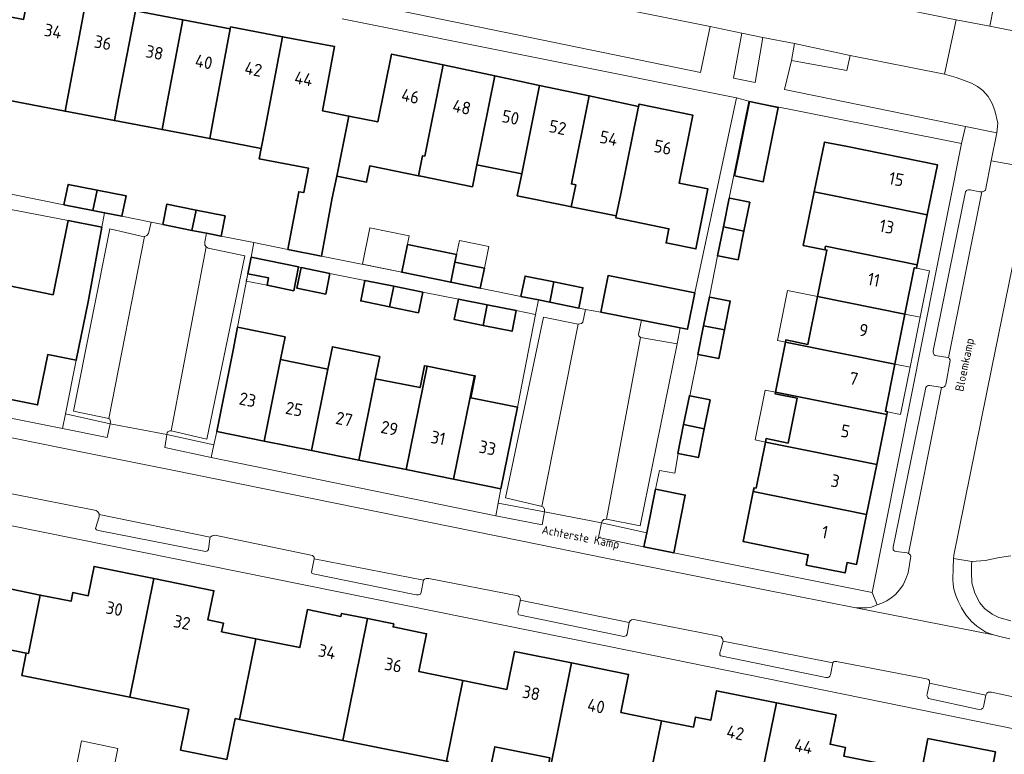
# Model space of a CAD drawing. Header units: metres. Extents: x 149984 to 156489, y 469398 to 478068.
# Tile 657 of 854: x 154509 to 154614, y 471782 to 471860. Entities that reach past the tile are written whole.
import ezdxf
from ezdxf.enums import TextEntityAlignment as Align

# ---------------------------------------------------------------- set-up
doc = ezdxf.new("R2010")
doc.units = ezdxf.units.M
doc.header["$LTSCALE"] = 0.75
for name, color, linetype, lineweight in [('B-WE-GR-BEPLANTING_CULTUUR_HEESTERS-GV', 252, 'Continuous', 18), ('B-WE-OG-BEBOUWING-GV', 6, 'Continuous', 35), ('B-WE-OG-BEBOUWING-T18', 1, 'Continuous', 18), ('B-WE-OG-BEBOUWING_LUIFEL-GV', 6, 'Continuous', 18), ('B-WE-OG-BEBOUWING_OVERBOUWING-GV', 6, 'Continuous', 18), ('B-WE-OG-TERREIN_BEGROEID-GV', 252, 'Continuous', 18), ('B-WE-OG-TERREIN_ERF-GV', 252, 'Continuous', 18), ('B-WE-OG-TOPOGRAFIE-T18', 7, 'Continuous', 18), ('B-WE-VH-HALFVERHARDING_GRASBETONSTEEN-GV', 252, 'Continuous', 18), ('B-WE-VH-OPENVERHARDING_BETONSTRAATSTEEN-GV', 252, 'Continuous', 18), ('B-WE-VH-OPENVERHARDING_STRAATBAKSTEEN-GV', 252, 'Continuous', 18), ('B-WE-VH-OPENVERHARDING_TEGEL-GV', 252, 'Continuous', 18)]:
    doc.layers.add(name, color=color, linetype=linetype, lineweight=lineweight)
doc.styles.add('NLCS-ISO-M500-T18', font='NLCS-ISO.ttf', dxfattribs={"height": 0.9})
doc.styles.add('NLCS-ISO-M750-T18', font='NLCS-ISO.ttf', dxfattribs={"height": 1.35})

msp = doc.modelspace()

# ---------------------------------------------------------------- linework, layer by layer
at = {"layer": 'B-WE-GR-BEPLANTING_CULTUUR_HEESTERS-GV', "flags": 128}
for points in [[(154518.065, 471815.526), (154518.364, 471817.016), (154513.579, 471818.085), (154513.259, 471816.519)], [(154529.483, 471814.765), (154524.452, 471815.851), (154524.208, 471814.469), (154529.181, 471813.385)], [(154564.599, 471806.193), (154564.855, 471807.585), (154559.913, 471808.502), (154559.661, 471807.142)], [(154575.506, 471803.823), (154575.807, 471805.329), (154570.953, 471806.411), (154570.655, 471804.848)]]:
    msp.add_lwpolyline(points, close=True, dxfattribs=at)
at = {"layer": 'B-WE-OG-BEBOUWING-GV', "flags": 128}
for points in [[(154513.548, 471850.491), (154515.781, 471862.24), (154515.822, 471862.457), (154509.731, 471863.614), (154509.104, 471860.318), (154504.673, 471861.16), (154503.362, 471854.259), (154503.952, 471854.147), (154507.744, 471853.426), (154507.408, 471851.658)], [(154519.282, 471851.844), (154521.066, 471861.236), (154515.781, 471862.24), (154513.548, 471850.491), (154518.833, 471849.486)], [(154521.066, 471861.236), (154519.282, 471851.844), (154518.833, 471849.486), (154523.932, 471848.517), (154524.38, 471850.875), (154526.165, 471860.267)], [(154526.165, 471860.267), (154524.38, 471850.875), (154523.932, 471848.517), (154529.031, 471847.548), (154529.479, 471849.906), (154531.215, 471859.307)], [(154534.547, 471846.5), (154534.995, 471848.858), (154536.821, 471858.466), (154531.256, 471859.523), (154531.215, 471859.307), (154529.479, 471849.906), (154529.031, 471847.548)], [(154534.995, 471848.858), (154534.547, 471846.5), (154534.334, 471845.379), (154539.588, 471844.393), (154539.096, 471841.77), (154538.563, 471841.87), (154537.401, 471835.686), (154540.977, 471834.97), (154542.147, 471841.197), (154542.623, 471843.547), (154543.924, 471849.966), (154541.082, 471850.541), (154542.387, 471857.408), (154536.821, 471858.466)], [(154551.809, 471845.726), (154552.044, 471845.678), (154554.022, 471855.439), (154548.485, 471856.613), (154547.011, 471849.341), (154543.924, 471849.966), (154542.623, 471843.547), (154545.809, 471842.901), (154546.158, 471844.626), (154551.372, 471843.57)], [(154552.044, 471845.678), (154551.809, 471845.726), (154551.372, 471843.57), (154551.607, 471843.522), (154557.145, 471842.4), (154557.621, 471844.752), (154559.559, 471854.266), (154554.022, 471855.439)], [(154562.424, 471843.779), (154564.324, 471853.256), (154559.559, 471854.266), (154557.621, 471844.752)], [(154567.737, 471842.702), (154569.628, 471852.132), (154564.324, 471853.256), (154562.424, 471843.779), (154561.947, 471841.426), (154567.265, 471840.349), (154567.72, 471840.257), (154568.196, 471842.609)], [(154569.628, 471852.132), (154567.737, 471842.702), (154568.196, 471842.609), (154567.72, 471840.257), (154572.542, 471839.28), (154573.018, 471841.632), (154574.932, 471851.008)], [(154574.932, 471851.008), (154573.018, 471841.632), (154572.542, 471839.28), (154572.496, 471839.054), (154578.181, 471837.902), (154577.873, 471836.383), (154581.058, 471835.737), (154582.359, 471842.157), (154579.272, 471842.783), (154580.745, 471850.055), (154574.976, 471851.224)], [(154585.192, 471843.561), (154588.275, 471842.941), (154589.875, 471850.892), (154586.791, 471851.512)], [(154596.03, 471841.378), (154605.832, 471839.401), (154606.911, 471844.75), (154597.109, 471846.727), (154594.828, 471847.187), (154593.726, 471841.843)], [(154516.982, 471842.038), (154513.881, 471842.649), (154513.427, 471840.468), (154516.529, 471839.857)], [(154516.982, 471842.038), (154516.529, 471839.857), (154517.776, 471839.611), (154519.63, 471839.245), (154520.084, 471841.426)], [(154605.832, 471839.401), (154596.03, 471841.378), (154593.726, 471841.843), (154592.546, 471836.116), (154594.875, 471835.65), (154594.951, 471836.028), (154604.753, 471834.051)], [(154524.022, 471838.354), (154527.119, 471837.725), (154527.562, 471839.905), (154524.454, 471840.536)], [(154586.208, 471837.655), (154586.83, 471840.738), (154584.706, 471841.166), (154584.632, 471841.181), (154584.011, 471838.098)], [(154530.67, 471839.273), (154527.562, 471839.905), (154527.119, 471837.725), (154528.673, 471837.409), (154530.238, 471837.091), (154530.244, 471837.119)], [(154507.41, 471831.815), (154505.062, 471820.149), (154510.611, 471819.032), (154511.696, 471824.424), (154514.745, 471823.81), (154516.007, 471830.084), (154517.473, 471838.074), (154513.862, 471838.775), (154512.264, 471830.838)], [(154583.46, 471835.001), (154585.587, 471834.572), (154586.208, 471837.655), (154584.011, 471838.098), (154583.389, 471835.015)], [(154554.825, 471832.172), (154555.273, 471834.329), (154555.442, 471835.134), (154550.189, 471836.21), (154549.582, 471833.247)], [(154594.088, 471830.635), (154603.439, 471828.748), (154604.442, 471833.721), (154604.677, 471833.673), (154604.753, 471834.051), (154594.951, 471836.028), (154594.875, 471835.65), (154595.09, 471835.607)], [(154533.093, 471833.077), (154535.323, 471832.626), (154535.164, 471831.842), (154538.027, 471831.263), (154538.542, 471833.808), (154533.451, 471834.841)], [(154555.273, 471834.329), (154554.825, 471832.172), (154556.408, 471831.848), (154557.979, 471831.526), (154558.427, 471833.683), (154556.85, 471834.006)], [(154541.894, 471833.114), (154538.8, 471833.748), (154538.349, 471831.545), (154541.443, 471830.911)], [(154548.282, 471829.538), (154548.729, 471831.744), (154545.639, 471832.371), (154545.191, 471830.166)], [(154565.435, 471830.028), (154565.873, 471832.204), (154562.774, 471832.826), (154562.33, 471830.652), (154564.226, 471830.271)], [(154565.435, 471830.028), (154568.527, 471829.407), (154568.971, 471831.581), (154565.873, 471832.204)], [(154580.939, 471831.047), (154571.665, 471832.888), (154570.888, 471828.971), (154575.258, 471828.103), (154579.387, 471827.284), (154580.162, 471827.13)], [(154548.729, 471831.744), (154548.282, 471829.538), (154551.372, 471828.911), (154551.82, 471831.116)], [(154558.292, 471827.544), (154558.734, 471829.75), (154555.638, 471830.371), (154555.195, 471828.166)], [(154581.888, 471827.518), (154584.12, 471827.071), (154584.738, 471830.152), (154582.568, 471830.586), (154582.506, 471830.599)], [(154603.439, 471828.748), (154594.088, 471830.635), (154593.054, 471825.51), (154590.701, 471825.985), (154590.656, 471825.759), (154602.36, 471823.399)], [(154558.734, 471829.75), (154558.292, 471827.544), (154561.388, 471826.923), (154561.831, 471829.128)], [(154531.545, 471824.9), (154529.791, 471816.174), (154534.86, 471815.155), (154536.613, 471823.881), (154537.101, 471826.308), (154532.011, 471827.36)], [(154584.12, 471827.071), (154581.888, 471827.518), (154581.27, 471824.437), (154581.323, 471824.427), (154583.502, 471823.99)], [(154544.997, 471813.118), (154546.751, 471821.843), (154547.228, 471824.216), (154542.164, 471825.262), (154541.682, 471822.862), (154539.928, 471814.137)], [(154589.577, 471820.41), (154601.497, 471818.005), (154601.558, 471818.307), (154601.342, 471818.35), (154602.36, 471823.399), (154590.656, 471825.759)], [(154539.928, 471814.137), (154541.682, 471822.862), (154536.613, 471823.881), (154534.86, 471815.155)], [(154550.066, 471812.099), (154552.291, 471823.172), (154552.009, 471823.228), (154551.537, 471820.881), (154546.751, 471821.843), (154544.997, 471813.118)], [(154555.134, 471811.08), (154557.36, 471822.153), (154552.291, 471823.172), (154550.066, 471812.099)], [(154557.36, 471822.153), (154555.134, 471811.08), (154560.203, 471810.062), (154561.957, 471818.787), (154556.969, 471819.789), (154557.441, 471822.136)], [(154580.431, 471820.008), (154580.375, 471820.019), (154579.751, 471816.928), (154581.955, 471816.483), (154582.58, 471819.574)], [(154601.497, 471818.005), (154589.577, 471820.41), (154589.539, 471820.221), (154591.891, 471819.746), (154590.923, 471814.943), (154588.57, 471815.418), (154588.498, 471815.06), (154600.418, 471812.656)], [(154581.955, 471816.483), (154579.751, 471816.928), (154579.126, 471813.837), (154579.182, 471813.826), (154581.331, 471813.392)], [(154600.418, 471812.656), (154588.498, 471815.06), (154587.502, 471810.124), (154587.287, 471810.168), (154587.203, 471809.754), (154599.339, 471807.306)], [(154575.807, 471805.329), (154575.506, 471803.823), (154578.696, 471803.186), (154579.93, 471809.368), (154576.74, 471810.005)], [(154599.339, 471807.306), (154587.203, 471809.754), (154586.124, 471804.404), (154593.084, 471802.993), (154592.863, 471801.887), (154597.03, 471801.046), (154597.253, 471802.149), (154598.258, 471801.945)], [(154501.353, 471804.672), (154499.294, 471794.499), (154509.386, 471792.456), (154509.614, 471792.41), (154510.882, 471798.673), (154506.413, 471799.577), (154507.204, 471803.488)], [(154520.491, 471787.721), (154523.063, 471800.433), (154516.653, 471801.731), (154516.018, 471798.593), (154514.372, 471798.927), (154514.185, 471798.004), (154510.882, 471798.673), (154509.614, 471792.41), (154509.386, 471792.456), (154508.902, 471790.066)], [(154532.203, 471785.349), (154533.953, 471793.997), (154530.297, 471794.737), (154530.486, 471795.667), (154528.839, 471796.001), (154529.473, 471799.136), (154523.063, 471800.433), (154520.491, 471787.721), (154526.79, 471786.446), (154525.904, 471782.073), (154530.873, 471781.066), (154531.759, 471785.439)], [(154533.953, 471793.997), (154532.203, 471785.349), (154543.288, 471783.106), (154545.927, 471796.146), (154543.134, 471796.711), (154543.068, 471796.387), (154539.481, 471797.113), (154538.658, 471793.045)], [(154543.288, 471783.106), (154554.374, 471780.863), (154556.124, 471789.513), (154551.42, 471790.465), (154552.243, 471794.532), (154548.655, 471795.258), (154548.72, 471795.581), (154545.927, 471796.146)], [(154556.124, 471789.513), (154554.374, 471780.863), (154554.544, 471780.829), (154554.315, 471779.7), (154558.797, 471778.793), (154559.531, 471782.42), (154565.442, 471781.224), (154564.966, 471778.871), (154565.209, 471778.822), (154567.754, 471791.395), (154561.652, 471792.63), (154560.829, 471788.561)], [(154567.754, 471791.395), (154565.209, 471778.822), (154571.287, 471777.591), (154571.763, 471779.944), (154576.125, 471779.061), (154577.371, 471785.216), (154573.032, 471786.094), (154573.855, 471790.16)], [(154587.068, 471774.244), (154589.674, 471787.123), (154583.283, 471788.416), (154582.646, 471785.265), (154581.007, 471785.597), (154580.79, 471784.524), (154577.371, 471785.216), (154576.125, 471779.061), (154576.095, 471778.914), (154576.741, 471778.783), (154581.162, 471777.888), (154580.686, 471775.535)], [(154589.674, 471787.123), (154587.068, 471774.244), (154593.467, 471772.949), (154593.951, 471775.34), (154598.16, 471774.489), (154598.999, 471774.319), (154600.298, 471780.738), (154596.888, 471781.429), (154597.076, 471782.36), (154595.429, 471782.693), (154596.064, 471785.83)], [(154600.298, 471780.738), (154598.999, 471774.319), (154598.16, 471774.489), (154598.047, 471773.93), (154603.798, 471772.796), (154603.482, 471771.19), (154610.729, 471769.761), (154611.624, 471774.298), (154613.097, 471774.008), (154614.002, 471778.597), (154612.553, 471778.882), (154613.143, 471781.874), (154605.906, 471783.302), (154605.204, 471779.744)]]:
    msp.add_lwpolyline(points, close=True, dxfattribs=at)
at = {"layer": 'B-WE-OG-BEBOUWING_LUIFEL-GV', "flags": 128}
for points in [[(154558.427, 471833.683), (154558.912, 471835.994), (154555.762, 471836.656), (154555.442, 471835.134), (154555.273, 471834.329)], [(154603.439, 471828.748), (154605.064, 471828.42), (154606.079, 471833.387), (154604.677, 471833.673), (154604.442, 471833.721)], [(154533.093, 471833.077), (154532.944, 471832.292), (154535.164, 471831.842), (154535.323, 471832.626)], [(154594.088, 471830.635), (154590.871, 471831.276), (154589.806, 471825.928), (154590.656, 471825.759), (154590.701, 471825.985), (154593.054, 471825.51)], [(154605.064, 471828.42), (154603.439, 471828.748), (154602.36, 471823.399), (154603.985, 471823.071)], [(154603.985, 471823.071), (154602.36, 471823.399), (154601.342, 471818.35), (154601.558, 471818.307), (154602.968, 471818.023)], [(154589.539, 471820.221), (154589.577, 471820.41), (154588.487, 471820.629), (154587.411, 471815.279), (154588.498, 471815.06), (154588.57, 471815.418), (154590.923, 471814.943), (154591.891, 471819.746)]]:
    msp.add_lwpolyline(points, close=True, dxfattribs=at)
at = {"layer": 'B-WE-OG-BEBOUWING_OVERBOUWING-GV', "flags": 128}
for points in [[(154549.582, 471833.247), (154550.377, 471837.128), (154546.177, 471837.989), (154545.382, 471834.107)], [(154514.648, 471779.789), (154518.534, 471778.989), (154519.204, 471782.243), (154515.317, 471783.043)]]:
    msp.add_lwpolyline(points, close=True, dxfattribs=at)
at = {"layer": 'B-WE-OG-TERREIN_BEGROEID-GV', "flags": 128}
for points in [[(154549.96, 471861.115), (154581.56, 471854.646), (154582.575, 471859.552), (154550.912, 471865.939)], [(154587.414, 471853.562), (154588.23, 471858.396), (154585.981, 471858.839), (154585.083, 471854.014)], [(154590.557, 471852.804), (154609.922, 471848.861), (154613.271, 471848.179), (154613.38, 471849.191), (154613.055, 471850.555), (154612.766, 471851.296), (154612.359, 471852.072), (154611.781, 471852.723), (154611.212, 471853.12), (154610.57, 471853.5), (154608.917, 471854.114), (154607.671, 471854.457), (154597.589, 471856.463), (154597.206, 471854.845), (154591.298, 471855.911)]]:
    msp.add_lwpolyline(points, close=True, dxfattribs=at)
for points in [[(154617.086, 471844.403), (154612.723, 471823.038), (154608.676, 471802.925), (154608.64, 471802.586), (154610.61, 471802.249), (154612.037, 471802.38), (154613.546, 471802.678), (154614.756, 471802.886)], [(154614.756, 471802.886), (154613.546, 471802.678), (154612.037, 471802.38), (154610.61, 471802.249), (154610.565, 471801.869), (154610.556, 471801.074), (154610.601, 471799.99), (154610.926, 471798.888), (154611.468, 471797.822), (154611.965, 471797.244), (154612.769, 471796.639), (154613.483, 471796.278), (154614.756, 471795.898)]]:
    msp.add_lwpolyline(points, dxfattribs=at)
at = {"layer": 'B-WE-OG-TERREIN_ERF-GV', "flags": 128}
for points in [[(154521.066, 471861.236), (154526.165, 471860.267), (154531.215, 471859.307), (154531.256, 471859.523), (154536.821, 471858.466), (154542.387, 471857.408), (154541.082, 471850.541), (154543.924, 471849.966), (154547.011, 471849.341), (154548.485, 471856.613), (154554.022, 471855.439), (154559.559, 471854.266), (154564.324, 471853.256), (154569.628, 471852.132), (154574.932, 471851.008), (154574.976, 471851.224), (154580.745, 471850.055), (154579.272, 471842.783), (154582.359, 471842.157), (154581.058, 471835.737), (154577.873, 471836.383), (154578.181, 471837.902), (154572.496, 471839.054), (154572.542, 471839.28), (154567.72, 471840.257), (154567.265, 471840.349), (154561.947, 471841.426), (154562.424, 471843.779), (154557.621, 471844.752), (154557.145, 471842.4), (154551.607, 471843.522), (154551.372, 471843.57), (154546.158, 471844.626), (154545.809, 471842.901), (154542.623, 471843.547), (154542.147, 471841.197), (154540.977, 471834.97), (154549.582, 471833.247), (154550.189, 471836.21), (154555.442, 471835.134), (154555.273, 471834.329), (154556.85, 471834.006), (154558.427, 471833.683), (154557.979, 471831.526), (154562.33, 471830.652), (154562.774, 471832.826), (154565.873, 471832.204), (154568.971, 471831.581), (154568.527, 471829.407), (154569.243, 471829.268), (154570.888, 471828.971), (154571.665, 471832.888), (154580.939, 471831.047), (154585.421, 471851.922), (154543.215, 471860.396)], [(154466.343, 471849.986), (154513.427, 471840.468), (154513.881, 471842.649), (154516.982, 471842.038), (154520.084, 471841.426), (154519.63, 471839.245), (154522.758, 471838.619), (154524.022, 471838.354), (154524.454, 471840.536), (154527.562, 471839.905), (154530.67, 471839.273), (154530.244, 471837.119), (154533.766, 471836.414), (154537.401, 471835.686), (154538.563, 471841.87), (154539.096, 471841.77), (154539.588, 471844.393), (154534.334, 471845.379), (154534.547, 471846.5), (154529.031, 471847.548), (154523.932, 471848.517), (154518.833, 471849.486), (154513.548, 471850.491), (154507.408, 471851.658)], [(154507.41, 471831.815), (154512.264, 471830.838), (154513.862, 471838.775), (154506.799, 471840.147)], [(154445.606, 471830.079), (154513.259, 471816.519), (154513.579, 471818.085), (154514.745, 471823.81), (154511.696, 471824.424), (154510.611, 471819.032), (154505.062, 471820.149)], [(154617.367, 471783.89), (154574.238, 471792.654), (154507.682, 471806.121)], [(154506.413, 471799.577), (154510.882, 471798.673), (154514.185, 471798.004), (154514.372, 471798.927), (154516.018, 471798.593), (154516.653, 471801.731), (154523.063, 471800.433), (154529.473, 471799.136), (154528.839, 471796.001), (154530.486, 471795.667), (154530.297, 471794.737), (154533.953, 471793.997), (154538.658, 471793.045), (154539.481, 471797.113), (154543.068, 471796.387), (154543.134, 471796.711), (154545.927, 471796.146), (154548.72, 471795.581), (154548.655, 471795.258), (154552.243, 471794.532), (154551.42, 471790.465), (154556.124, 471789.513), (154560.829, 471788.561), (154561.652, 471792.63), (154567.754, 471791.395), (154573.855, 471790.16), (154573.032, 471786.094), (154577.371, 471785.216), (154580.79, 471784.524), (154581.007, 471785.597), (154582.646, 471785.265), (154583.283, 471788.416), (154589.674, 471787.123), (154596.064, 471785.83), (154595.429, 471782.693), (154597.076, 471782.36), (154596.888, 471781.429)], [(154554.374, 471780.863), (154543.288, 471783.106), (154532.203, 471785.349), (154531.759, 471785.439), (154530.873, 471781.066), (154525.904, 471782.073), (154526.79, 471786.446), (154520.491, 471787.721), (154508.902, 471790.066), (154509.386, 471792.456), (154499.294, 471794.499)], [(154605.204, 471779.744), (154605.906, 471783.302), (154613.143, 471781.874), (154612.553, 471778.882)], [(154565.442, 471781.224), (154559.531, 471782.42), (154558.797, 471778.793)]]:
    msp.add_lwpolyline(points, dxfattribs=at)
for points in [[(154586.208, 471837.655), (154585.587, 471834.572), (154583.46, 471835.001), (154583.389, 471835.015), (154582.506, 471830.599), (154582.568, 471830.586), (154584.738, 471830.152), (154584.12, 471827.071), (154583.502, 471823.99), (154581.323, 471824.427), (154580.431, 471820.008), (154582.58, 471819.574), (154581.955, 471816.483), (154581.331, 471813.392), (154579.182, 471813.826), (154578.794, 471811.731), (154577.186, 471812.011), (154576.74, 471810.005), (154579.93, 471809.368), (154578.696, 471803.186), (154599.915, 471798.949), (154609.491, 471847.026), (154586.735, 471851.552), (154584.632, 471841.181), (154584.706, 471841.166), (154586.83, 471840.738)], [(154585.192, 471843.561), (154586.791, 471851.512), (154589.875, 471850.892), (154588.275, 471842.941)], [(154590.656, 471825.759), (154590.701, 471825.985), (154593.054, 471825.51), (154594.088, 471830.635), (154595.09, 471835.607), (154594.875, 471835.65), (154592.546, 471836.116), (154593.726, 471841.843), (154594.828, 471847.187), (154597.109, 471846.727), (154606.911, 471844.75), (154605.832, 471839.401), (154604.753, 471834.051), (154604.677, 471833.673), (154604.442, 471833.721), (154603.439, 471828.748), (154602.36, 471823.399), (154601.342, 471818.35), (154601.558, 471818.307), (154601.497, 471818.005), (154600.418, 471812.656), (154599.339, 471807.306), (154598.258, 471801.945), (154597.253, 471802.149), (154597.03, 471801.046), (154592.863, 471801.887), (154593.084, 471802.993), (154586.124, 471804.404), (154587.203, 471809.754), (154587.287, 471810.168), (154587.502, 471810.124), (154588.498, 471815.06), (154588.57, 471815.418), (154590.923, 471814.943), (154591.891, 471819.746), (154589.539, 471820.221), (154589.577, 471820.41)], [(154541.894, 471833.114), (154541.443, 471830.911), (154538.349, 471831.545), (154538.8, 471833.748), (154538.542, 471833.808), (154538.027, 471831.263), (154535.164, 471831.842), (154535.323, 471832.626), (154533.093, 471833.077), (154532.011, 471827.36), (154537.101, 471826.308), (154536.613, 471823.881), (154541.682, 471822.862), (154542.164, 471825.262), (154547.228, 471824.216), (154546.751, 471821.843), (154551.537, 471820.881), (154552.009, 471823.228), (154552.291, 471823.172), (154557.36, 471822.153), (154557.441, 471822.136), (154556.969, 471819.789), (154561.957, 471818.787), (154563.913, 471828.716), (154561.831, 471829.128), (154561.388, 471826.923), (154558.292, 471827.544), (154555.195, 471828.166), (154555.638, 471830.371), (154551.82, 471831.116), (154551.372, 471828.911), (154548.282, 471829.538), (154545.191, 471830.166), (154545.639, 471832.371)], [(154544.997, 471813.118), (154539.928, 471814.137), (154534.86, 471815.155), (154529.791, 471816.174), (154529.483, 471814.765), (154529.181, 471813.385), (154559.661, 471807.142), (154559.913, 471808.502), (154560.203, 471810.062), (154555.134, 471811.08), (154550.066, 471812.099)]]:
    msp.add_lwpolyline(points, close=True, dxfattribs=at)
at = {"layer": 'B-WE-VH-HALFVERHARDING_GRASBETONSTEEN-GV', "flags": 128}
msp.add_lwpolyline([(154591.627, 471857.737), (154591.298, 471855.911), (154597.206, 471854.845), (154597.589, 471856.463)], close=True, dxfattribs=at)
at = {"layer": 'B-WE-VH-OPENVERHARDING_BETONSTRAATSTEEN-GV', "flags": 128}
for points in [[(154527.119, 471837.725), (154524.022, 471838.354), (154522.758, 471838.619), (154522.459, 471837.376), (154522.287, 471837.177), (154522.142, 471837.105), (154522.042, 471837.074), (154518.244, 471817.587), (154518.326, 471817.495), (154518.387, 471817.35), (154518.409, 471817.183), (154518.364, 471817.016), (154524.452, 471815.851), (154524.482, 471816.083), (154524.527, 471816.165), (154524.762, 471816.264), (154524.898, 471816.264), (154528.647, 471835.967), (154528.511, 471836.147), (154528.493, 471836.509), (154528.673, 471837.409)], [(154522.042, 471837.074), (154521.691, 471837.114), (154518.348, 471837.891), (154514.437, 471818.378), (154518.244, 471817.587)], [(154528.854, 471835.813), (154528.647, 471835.967), (154524.898, 471816.264), (154528.728, 471815.379), (154532.784, 471835.009)], [(154570.953, 471806.411), (154571.034, 471806.573), (154571.197, 471806.763), (154571.504, 471806.79), (154575.145, 471826.267), (154574.946, 471826.42), (154574.919, 471826.583), (154575.258, 471828.103), (154570.888, 471828.971), (154569.243, 471829.268), (154568.975, 471827.893), (154568.803, 471827.739), (154568.478, 471827.685), (154564.583, 471808.136), (154564.747, 471808.073), (154564.864, 471807.838), (154564.855, 471807.585)], [(154560.682, 471809.066), (154564.467, 471808.181), (154564.583, 471808.136), (154568.478, 471827.685), (154564.747, 471828.444)], [(154571.504, 471806.79), (154575.117, 471806.096), (154579.056, 471825.589), (154575.145, 471826.267)]]:
    msp.add_lwpolyline(points, close=True, dxfattribs=at)
at = {"layer": 'B-WE-VH-OPENVERHARDING_STRAATBAKSTEEN-GV', "flags": 128}
for points in [[(154550.912, 471865.939), (154582.575, 471859.552), (154585.981, 471858.839), (154588.23, 471858.396), (154591.627, 471857.737), (154597.589, 471856.463), (154607.671, 471854.457), (154608.906, 471860.289), (154601.169, 471861.86)], [(154624.569, 471857.219), (154612.523, 471859.588), (154610.062, 471860.072), (154608.906, 471860.289), (154607.671, 471854.457), (154608.917, 471854.114), (154610.57, 471853.5), (154611.212, 471853.12), (154611.781, 471852.723), (154612.359, 471852.072), (154612.766, 471851.296), (154613.055, 471850.555), (154613.38, 471849.191), (154613.271, 471848.179), (154612.657, 471845.18), (154617.086, 471844.403)], [(154614.652, 471793.979), (154613.875, 471794.16), (154612.926, 471794.413), (154598.196, 471797.311), (154588.445, 471799.24), (154571.416, 471802.628), (154562.31, 471804.489), (154524.875, 471812.077), (154516.13, 471813.829), (154497.792, 471817.551)], [(154507.837, 471809.522), (154516.889, 471807.724), (154517.069, 471807.588), (154517.196, 471807.353), (154517.193, 471807.305), (154529.093, 471804.86), (154529.292, 471805.014), (154529.59, 471805.095), (154540.042, 471802.9), (154540.223, 471802.728), (154540.223, 471802.538), (154551.908, 471800.253), (154552.025, 471800.361), (154552.197, 471800.443), (154552.477, 471800.443), (154561.989, 471798.573), (154562.188, 471798.482), (154562.288, 471798.275), (154562.264, 471798.139), (154573.914, 471795.741), (154574.04, 471795.894), (154574.185, 471796.03), (154574.411, 471796.057), (154583.535, 471794.277), (154583.77, 471794.178), (154583.923, 471793.988), (154583.968, 471793.744), (154595.714, 471791.404), (154595.796, 471791.515), (154595.882, 471791.551), (154596.107, 471791.551), (154605.737, 471789.708), (154605.963, 471789.609), (154606.072, 471789.483), (154606.063, 471789.23), (154612.079, 471787.956), (154612.214, 471788.146), (154612.395, 471788.254), (154612.702, 471788.281), (154619.315, 471786.836)]]:
    msp.add_lwpolyline(points, dxfattribs=at)
for points in [[(154612.935, 471861.602), (154612.523, 471859.588), (154624.569, 471857.219), (154624.923, 471859.272)], [(154598.743, 471797.284), (154598.196, 471797.311), (154612.926, 471794.413), (154612.104, 471794.711), (154611.147, 471795.343), (154610.578, 471795.849), (154609.972, 471796.554), (154609.494, 471797.285), (154609.123, 471798.026), (154608.879, 471798.622), (154608.654, 471799.304), (154608.599, 471799.846), (154608.556, 471800.332), (154608.599, 471801.538), (154608.64, 471802.586), (154608.676, 471802.925), (154612.723, 471823.038), (154617.086, 471844.403), (154612.657, 471845.18), (154612.061, 471842.045), (154611.953, 471841.946), (154611.799, 471841.891), (154611.654, 471841.86), (154608.103, 471824.074), (154608.166, 471824.042), (154608.211, 471823.982), (154608.276, 471823.868), (154608.283, 471823.79), (154607.824, 471821.203), (154607.752, 471821.059), (154607.646, 471820.971), (154607.485, 471820.912), (154607.35, 471820.901), (154603.806, 471803.127), (154603.913, 471803.043), (154604.016, 471802.944), (154604.084, 471802.826), (154603.779, 471801.042), (154603.535, 471800.392), (154603.237, 471799.778), (154602.84, 471799.213), (154602.415, 471798.743), (154601.954, 471798.373), (154601.498, 471798.061), (154600.983, 471797.795), (154600.473, 471797.609), (154599.877, 471797.379), (154599.371, 471797.311)], [(154606.668, 471824.335), (154608.027, 471824.113), (154608.103, 471824.074), (154611.654, 471841.86), (154611.469, 471841.846), (154610.403, 471842.077), (154610.25, 471842.081), (154610.105, 471842.041), (154610.033, 471842), (154609.938, 471841.864), (154606.465, 471824.827), (154606.469, 471824.705), (154606.496, 471824.533), (154606.568, 471824.407)], [(154605.843, 471821.079), (154605.746, 471820.991), (154605.683, 471820.88), (154602.185, 471803.784), (154602.162, 471803.628), (154602.185, 471803.522), (154602.246, 471803.436), (154602.352, 471803.377), (154602.494, 471803.328), (154603.675, 471803.188), (154603.806, 471803.127), (154607.35, 471820.901), (154607.212, 471820.923), (154606.105, 471821.122), (154605.959, 471821.106)], [(154528.886, 471803.541), (154529.048, 471804.725), (154529.093, 471804.86), (154517.193, 471807.305), (154517.178, 471807.055), (154516.807, 471805.782), (154516.898, 471805.655), (154517.115, 471805.565), (154528.578, 471803.333), (154528.804, 471803.397)], [(154551.673, 471798.979), (154551.908, 471800.253), (154540.223, 471802.538), (154539.907, 471801.107), (154539.943, 471801.003), (154540.083, 471800.93), (154550.95, 471798.717), (154551.158, 471798.699), (154551.375, 471798.699), (154551.574, 471798.771)], [(154562.264, 471798.139), (154562.242, 471798.013), (154562.008, 471796.829), (154562.026, 471796.676), (154562.098, 471796.558), (154573.336, 471794.241), (154573.453, 471794.259), (154573.607, 471794.304), (154573.697, 471794.485), (154573.914, 471795.741)], [(154595.714, 471791.404), (154583.968, 471793.744), (154583.734, 471792.823), (154583.625, 471792.498), (154583.643, 471792.281), (154583.706, 471792.163), (154594.971, 471789.837), (154595.152, 471789.833), (154595.283, 471789.878), (154595.396, 471789.977), (154595.473, 471790.122)], [(154611.772, 471786.538), (154611.844, 471786.7), (154612.079, 471787.956), (154606.063, 471789.23), (154605.819, 471788.046), (154605.792, 471787.902), (154605.873, 471787.694), (154605.972, 471787.576), (154611.194, 471786.438), (154611.429, 471786.411), (154611.627, 471786.438)]]:
    msp.add_lwpolyline(points, close=True, dxfattribs=at)
at = {"layer": 'B-WE-VH-OPENVERHARDING_TEGEL-GV', "flags": 128}
for points in [[(154601.169, 471861.86), (154608.906, 471860.289), (154610.062, 471860.072), (154612.523, 471859.588), (154612.935, 471861.602), (154624.923, 471859.272), (154624.569, 471857.219), (154625.955, 471856.946), (154626.622, 471860.256), (154622.393, 471861.104)], [(154543.215, 471860.396), (154585.421, 471851.922), (154586.735, 471851.552), (154609.491, 471847.026), (154609.922, 471848.861), (154590.557, 471852.804), (154591.298, 471855.911), (154591.627, 471857.737), (154588.23, 471858.396), (154587.414, 471853.562), (154585.083, 471854.014), (154585.981, 471858.839), (154582.575, 471859.552), (154581.56, 471854.646), (154549.96, 471861.115)], [(154506.799, 471840.147), (154513.862, 471838.775), (154517.473, 471838.074), (154517.776, 471839.611), (154516.529, 471839.857), (154513.427, 471840.468), (154466.343, 471849.986)], [(154497.792, 471817.551), (154516.13, 471813.829), (154524.875, 471812.077), (154562.31, 471804.489), (154571.416, 471802.628), (154588.445, 471799.24), (154598.196, 471797.311), (154598.743, 471797.284), (154599.371, 471797.311), (154599.877, 471797.379), (154600.473, 471797.609), (154599.915, 471798.949), (154578.696, 471803.186), (154575.506, 471803.823), (154570.655, 471804.848), (154570.953, 471806.411), (154564.855, 471807.585), (154564.599, 471806.193), (154559.661, 471807.142), (154529.181, 471813.385), (154524.208, 471814.469), (154524.452, 471815.851), (154518.364, 471817.016), (154518.065, 471815.526), (154513.259, 471816.519), (154445.606, 471830.079)], [(154619.315, 471786.836), (154612.702, 471788.281), (154612.395, 471788.254), (154612.214, 471788.146), (154612.079, 471787.956), (154611.844, 471786.7), (154611.772, 471786.538), (154611.627, 471786.438), (154611.429, 471786.411), (154611.194, 471786.438), (154605.972, 471787.576), (154605.873, 471787.694), (154605.792, 471787.902), (154605.819, 471788.046), (154606.063, 471789.23), (154606.072, 471789.483), (154605.963, 471789.609), (154605.737, 471789.708), (154596.107, 471791.551), (154595.882, 471791.551), (154595.796, 471791.515), (154595.714, 471791.404), (154595.473, 471790.122), (154595.396, 471789.977), (154595.283, 471789.878), (154595.152, 471789.833), (154594.971, 471789.837), (154583.706, 471792.163), (154583.643, 471792.281), (154583.625, 471792.498), (154583.734, 471792.823), (154583.968, 471793.744), (154583.923, 471793.988), (154583.77, 471794.178), (154583.535, 471794.277), (154574.411, 471796.057), (154574.185, 471796.03), (154574.04, 471795.894), (154573.914, 471795.741), (154573.697, 471794.485), (154573.607, 471794.304), (154573.453, 471794.259), (154573.336, 471794.241), (154562.098, 471796.558), (154562.026, 471796.676), (154562.008, 471796.829), (154562.242, 471798.013), (154562.264, 471798.139), (154562.288, 471798.275), (154562.188, 471798.482), (154561.989, 471798.573), (154552.477, 471800.443), (154552.197, 471800.443), (154552.025, 471800.361), (154551.908, 471800.253), (154551.673, 471798.979), (154551.574, 471798.771), (154551.375, 471798.699), (154551.158, 471798.699), (154550.95, 471798.717), (154540.083, 471800.93), (154539.943, 471801.003), (154539.907, 471801.107), (154540.223, 471802.538), (154540.223, 471802.728), (154540.042, 471802.9), (154529.59, 471805.095), (154529.292, 471805.014), (154529.093, 471804.86), (154529.048, 471804.725), (154528.886, 471803.541), (154528.804, 471803.397), (154528.578, 471803.333), (154517.115, 471805.565), (154516.898, 471805.655), (154516.807, 471805.782), (154517.178, 471807.055), (154517.193, 471807.305), (154517.196, 471807.353), (154517.069, 471807.588), (154516.889, 471807.724), (154507.837, 471809.522)], [(154507.682, 471806.121), (154574.238, 471792.654), (154617.367, 471783.89)], [(154614.756, 471795.898), (154613.483, 471796.278), (154612.769, 471796.639), (154611.965, 471797.244), (154611.468, 471797.822), (154610.926, 471798.888), (154610.601, 471799.99), (154610.556, 471801.074), (154610.565, 471801.869), (154610.61, 471802.249), (154608.64, 471802.586), (154608.599, 471801.538), (154608.556, 471800.332), (154608.599, 471799.846), (154608.654, 471799.304), (154608.879, 471798.622), (154609.123, 471798.026), (154609.494, 471797.285), (154609.972, 471796.554), (154610.578, 471795.849), (154611.147, 471795.343), (154612.104, 471794.711), (154612.926, 471794.413), (154613.875, 471794.16), (154614.652, 471793.979)]]:
    msp.add_lwpolyline(points, dxfattribs=at)
for points in [[(154581.323, 471824.427), (154581.27, 471824.437), (154581.888, 471827.518), (154582.506, 471830.599), (154583.389, 471835.015), (154584.011, 471838.098), (154584.632, 471841.181), (154586.735, 471851.552), (154585.421, 471851.922), (154580.939, 471831.047), (154580.162, 471827.13), (154579.387, 471827.284), (154579.056, 471825.589), (154575.117, 471806.096), (154571.504, 471806.79), (154571.197, 471806.763), (154571.034, 471806.573), (154570.953, 471806.411), (154575.807, 471805.329), (154576.74, 471810.005), (154577.186, 471812.011), (154578.794, 471811.731), (154579.182, 471813.826), (154579.126, 471813.837), (154579.751, 471816.928), (154580.375, 471820.019), (154580.431, 471820.008)], [(154599.915, 471798.949), (154600.473, 471797.609), (154600.983, 471797.795), (154601.498, 471798.061), (154601.954, 471798.373), (154602.415, 471798.743), (154602.84, 471799.213), (154603.237, 471799.778), (154603.535, 471800.392), (154603.779, 471801.042), (154604.084, 471802.826), (154604.016, 471802.944), (154603.913, 471803.043), (154603.806, 471803.127), (154603.675, 471803.188), (154602.494, 471803.328), (154602.352, 471803.377), (154602.246, 471803.436), (154602.185, 471803.522), (154602.162, 471803.628), (154602.185, 471803.784), (154605.683, 471820.88), (154605.746, 471820.991), (154605.843, 471821.079), (154605.959, 471821.106), (154606.105, 471821.122), (154607.212, 471820.923), (154607.35, 471820.901), (154607.485, 471820.912), (154607.646, 471820.971), (154607.752, 471821.059), (154607.824, 471821.203), (154608.283, 471823.79), (154608.276, 471823.868), (154608.211, 471823.982), (154608.166, 471824.042), (154608.103, 471824.074), (154608.027, 471824.113), (154606.668, 471824.335), (154606.568, 471824.407), (154606.496, 471824.533), (154606.469, 471824.705), (154606.465, 471824.827), (154609.938, 471841.864), (154610.033, 471842), (154610.105, 471842.041), (154610.25, 471842.081), (154610.403, 471842.077), (154611.469, 471841.846), (154611.654, 471841.86), (154611.799, 471841.891), (154611.953, 471841.946), (154612.061, 471842.045), (154612.657, 471845.18), (154613.271, 471848.179), (154609.922, 471848.861), (154609.491, 471847.026)], [(154516.007, 471830.084), (154514.745, 471823.81), (154513.579, 471818.085), (154518.364, 471817.016), (154518.409, 471817.183), (154518.387, 471817.35), (154518.326, 471817.495), (154518.244, 471817.587), (154514.437, 471818.378), (154518.348, 471837.891), (154521.691, 471837.114), (154522.042, 471837.074), (154522.142, 471837.105), (154522.287, 471837.177), (154522.459, 471837.376), (154522.758, 471838.619), (154519.63, 471839.245), (154517.776, 471839.611), (154517.473, 471838.074)], [(154529.791, 471816.174), (154531.545, 471824.9), (154532.011, 471827.36), (154533.093, 471833.077), (154533.451, 471834.841), (154533.766, 471836.414), (154530.244, 471837.119), (154530.238, 471837.091), (154528.673, 471837.409), (154528.493, 471836.509), (154528.511, 471836.147), (154528.647, 471835.967), (154528.854, 471835.813), (154532.784, 471835.009), (154528.728, 471815.379), (154524.898, 471816.264), (154524.762, 471816.264), (154524.527, 471816.165), (154524.482, 471816.083), (154524.452, 471815.851), (154529.483, 471814.765)], [(154538.8, 471833.748), (154541.894, 471833.114), (154545.639, 471832.371), (154548.729, 471831.744), (154551.82, 471831.116), (154555.638, 471830.371), (154558.734, 471829.75), (154561.831, 471829.128), (154563.913, 471828.716), (154564.226, 471830.271), (154562.33, 471830.652), (154557.979, 471831.526), (154556.408, 471831.848), (154554.825, 471832.172), (154549.582, 471833.247), (154540.977, 471834.97), (154537.401, 471835.686), (154533.766, 471836.414), (154533.451, 471834.841), (154538.542, 471833.808)], [(154561.957, 471818.787), (154560.203, 471810.062), (154559.913, 471808.502), (154564.855, 471807.585), (154564.864, 471807.838), (154564.747, 471808.073), (154564.583, 471808.136), (154564.467, 471808.181), (154560.682, 471809.066), (154564.747, 471828.444), (154568.478, 471827.685), (154568.803, 471827.739), (154568.975, 471827.893), (154569.243, 471829.268), (154568.527, 471829.407), (154565.435, 471830.028), (154564.226, 471830.271), (154563.913, 471828.716)], [(154575.145, 471826.267), (154579.056, 471825.589), (154579.387, 471827.284), (154575.258, 471828.103), (154574.919, 471826.583), (154574.946, 471826.42)]]:
    msp.add_lwpolyline(points, close=True, dxfattribs=at)

# ---------------------------------------------------------------- texts
at = {"layer": 'B-WE-OG-BEBOUWING-T18', "style": 'NLCS-ISO-M750-T18'}
for s, rotation, p in [('34', 349.2, (154512.255, 471859.063)), ('36', 349.2, (154517.598, 471857.823)), ('38', 349.2, (154523.123, 471856.774)), ('40', 349.2, (154528.396, 471855.771)), ('42', 349.2, (154533.701, 471854.987)), ('44', 349.2, (154539.077, 471853.966)), ('46', 348, (154550.505, 471852.096)), ('48', 348, (154556.008, 471850.93)), ('50', 348, (154561.228, 471849.823)), ('52', 348, (154566.273, 471848.754)), ('54', 348, (154571.741, 471847.595)), ('56', 348.5, (154577.531, 471846.625)), ('15', 348.6, (154602.519, 471843.208)), ('13', 348.6, (154601.494, 471838.126)), ('11', 348.6, (154600.104, 471832.443)), ('9', 348.6, (154599.012, 471827.03)), ('7', 348.6, (154597.967, 471821.85)), ('23', 348.6, (154533.089, 471819.591)), ('25', 348.6, (154538.064, 471818.591)), ('27', 348.6, (154543.423, 471817.514)), ('29', 348.6, (154548.27, 471816.54)), ('31', 348.6, (154553.478, 471815.493)), ('5', 348.6, (154597.057, 471816.223)), ('33', 348.6, (154558.756, 471814.433)), ('3', 348.6, (154595.983, 471810.896)), ('1', 348.6, (154594.877, 471805.416)), ('30', 348.6, (154518.828, 471797.209)), ('32', 348.6, (154526.061, 471795.745)), ('34', 348.6, (154541.587, 471792.606)), ('36', 348.6, (154548.678, 471791.172)), ('38', 348.6, (154563.437, 471788.188)), ('40', 348.6, (154570.383, 471786.782)), ('42', 348.6, (154585.288, 471783.929)), ('44', 348.6, (154592.583, 471782.453))]:
    msp.add_text(s, height=1.35, rotation=rotation, dxfattribs=at).set_placement(p, align=Align.MIDDLE)
at = {"layer": 'B-WE-OG-TOPOGRAFIE-T18', "style": 'NLCS-ISO-M500-T18'}
for s, rotation, p in [('Bloemkamp', 78.3, (154609.947, 471823.308)), ('Achterste Kamp', 348.8, (154568.709, 471804.753))]:
    msp.add_text(s, height=0.9, rotation=rotation, dxfattribs=at).set_placement(p, align=Align.MIDDLE)

doc.saveas('drawing.dxf')
